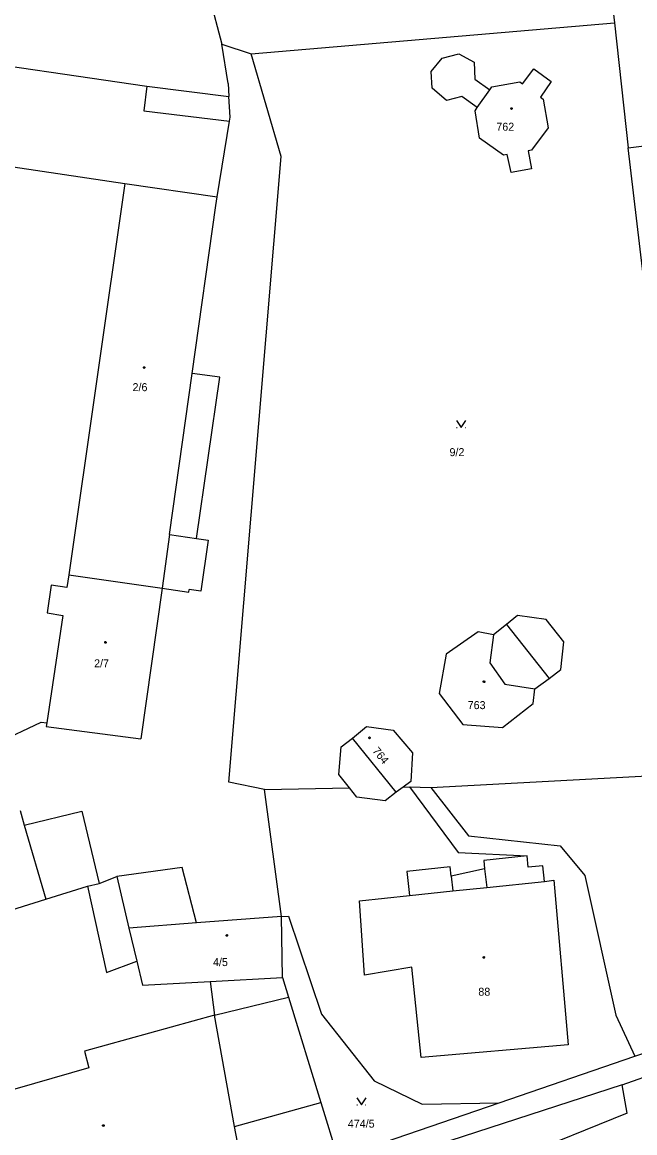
# Model space of a CAD drawing. Extents: x -757994 to -755874, y -1047691 to -1046119.
# Drawn here: x -757091.1 to -757026.1, y -1047017.6 to -1046899.6 of the extents above; entities that cross this region are included whole.
import ezdxf

# ---------------------------------------------------------------- set-up
doc = ezdxf.new("R2010")
doc.units = 0
doc.layers.add('katastrální mapa', color=7, linetype='Continuous')

msp = doc.modelspace()

# ---------------------------------------------------------------- linework, layer by layer
at = {"layer": 'katastrální mapa'}
for p, q in [((-757106.39, -1046761.45), (-757069.95, -1046901.95)), ((-757029.1, -1046892.25), (-757028.28, -1046899.7)), ((-757066.83, -1046902.98), (-757028.28, -1046899.7)), ((-757028.28, -1046899.7), (-757026.81, -1046912.96)), ((-757069.27, -1046906.15), (-757069.95, -1046901.95)), ((-757069.95, -1046901.95), (-757066.83, -1046902.98)), ((-757063.66, -1046913.87), (-757066.83, -1046902.98)), ((-757047.71, -1046904.85), (-757046.55, -1046903.45)), ((-757046.55, -1046903.45), (-757044.78, -1046902.98)), ((-757044.78, -1046902.98), (-757043.17, -1046903.86)), ((-757043.17, -1046903.86), (-757043.1, -1046905.67)), ((-757047.61, -1046906.62), (-757047.71, -1046904.85)), ((-757038.03, -1046906.16), (-757036.83, -1046904.59)), ((-757036.83, -1046904.59), (-757034.99, -1046905.92)), ((-757069.27, -1046906.15), (-757069.19, -1046907.51)), ((-757043.1, -1046905.67), (-757041.5, -1046906.81)), ((-757041.28, -1046906.5), (-757038.31, -1046905.94)), ((-757038.31, -1046905.94), (-757038.03, -1046906.16)), ((-757034.99, -1046905.92), (-757036.13, -1046907.57)), ((-757077.9, -1046906.42), (-757069.19, -1046907.51)), ((-757046.11, -1046907.94), (-757047.61, -1046906.62)), ((-757042.83, -1046908.68), (-757041.5, -1046906.81)), ((-757041.5, -1046906.81), (-757041.28, -1046906.5)), ((-757069.05, -1046909.72), (-757069.19, -1046907.51)), ((-757044.46, -1046907.52), (-757046.11, -1046907.94)), ((-757042.83, -1046908.68), (-757044.46, -1046907.52)), ((-757036.13, -1046907.57), (-757035.83, -1046907.8)), ((-757035.83, -1046907.8), (-757035.32, -1046910.84)), ((-757069.12, -1046910.15), (-757069.05, -1046909.72)), ((-757043.07, -1046909.02), (-757042.83, -1046908.68)), ((-757042.59, -1046911.95), (-757043.07, -1046909.02)), ((-757070.43, -1046918.17), (-757069.12, -1046910.15)), ((-757035.32, -1046910.84), (-757037.09, -1046913.22)), ((-757118.49, -1046911.08), (-757080.24, -1046916.75)), ((-757040.06, -1046913.73), (-757042.59, -1046911.95)), ((-757026.81, -1046912.96), (-757011.35, -1046910.96)), ((-757037.09, -1046913.22), (-757037.43, -1046913.29)), ((-757037.43, -1046913.29), (-757037.09, -1046915.2)), ((-757021.37, -1046959.29), (-757026.81, -1046912.96)), ((-757069.19, -1046980.35), (-757063.66, -1046913.87)), ((-757039.67, -1046913.66), (-757040.06, -1046913.73)), ((-757039.25, -1046915.57), (-757039.67, -1046913.66)), ((-757037.09, -1046915.2), (-757039.25, -1046915.57)), ((-757080.24, -1046916.75), (-757086.19, -1046958.3)), ((-757080.24, -1046916.75), (-757070.43, -1046918.17)), ((-757073.09, -1046936.92), (-757070.58, -1046919.09)), ((-757070.58, -1046919.09), (-757070.43, -1046918.17)), ((-757075.49, -1046954.04), (-757073.09, -1046936.92)), ((-757045.02, -1046942.67), (-757044.97, -1046942.67)), ((-757044.11, -1046942.67), (-757044.07, -1046942.67)), ((-757075.49, -1046954.04), (-757076.29, -1046959.72)), ((-757075.49, -1046954.04), (-757072.63, -1046954.45)), ((-757086.19, -1046958.3), (-757076.29, -1046959.72)), ((-757076.29, -1046959.72), (-757078.54, -1046975.73)), ((-757038.57, -1046962.65), (-757039.72, -1046963.58)), ((-757035.53, -1046963.06), (-757038.57, -1046962.65)), ((-757039.72, -1046963.58), (-757041.12, -1046964.68)), ((-757039.72, -1046963.58), (-757035.22, -1046969.32)), ((-757033.64, -1046965.45), (-757035.53, -1046963.06)), ((-757042.74, -1046964.38), (-757046.14, -1046966.76)), ((-757041.12, -1046964.68), (-757042.74, -1046964.38)), ((-757041.12, -1046964.68), (-757041.51, -1046967.67)), ((-757033.97, -1046968.38), (-757033.64, -1046965.45)), ((-757046.14, -1046966.76), (-757046.89, -1046970.91)), ((-757041.51, -1046967.67), (-757039.9, -1046969.92)), ((-757035.22, -1046969.32), (-757033.97, -1046968.38)), ((-757039.9, -1046969.92), (-757036.71, -1046970.44)), ((-757036.71, -1046970.44), (-757035.22, -1046969.32)), ((-757046.89, -1046970.91), (-757044.36, -1046974.21)), ((-757036.91, -1046971.99), (-757036.71, -1046970.44)), ((-757040.16, -1046974.52), (-757036.91, -1046971.99)), ((-757095.69, -1046977.06), (-757089.11, -1046973.95)), ((-757089.11, -1046973.95), (-757088.52, -1046974.03)), ((-757056.06, -1046975.68), (-757054.58, -1046974.43)), ((-757054.58, -1046974.43), (-757051.75, -1046974.81)), ((-757044.36, -1046974.21), (-757040.16, -1046974.52)), ((-757057.28, -1046976.57), (-757056.06, -1046975.68)), ((-757051.44, -1046981.39), (-757056.06, -1046975.68)), ((-757051.75, -1046974.81), (-757049.7, -1046977.23)), ((-757057.54, -1046979.54), (-757057.28, -1046976.57)), ((-757049.7, -1046977.23), (-757049.87, -1046980.28)), ((-757065.4, -1046981.1), (-757069.19, -1046980.35)), ((-757056.4, -1046980.95), (-757057.54, -1046979.54)), ((-757049.87, -1046980.28), (-757050.7, -1046980.86)), ((-757047.76, -1046980.89), (-757019.1, -1046979.37)), ((-757065.4, -1046981.1), (-757056.4, -1046980.95)), ((-757063.6, -1046994.6), (-757065.4, -1046981.1)), ((-757055.62, -1046981.92), (-757056.4, -1046980.95)), ((-757051.44, -1046981.39), (-757052.61, -1046982.31)), ((-757050.7, -1046980.86), (-757051.44, -1046981.39)), ((-757050.7, -1046980.86), (-757050.04, -1046980.85)), ((-757050.04, -1046980.85), (-757047.76, -1046980.89)), ((-757050.04, -1046980.85), (-757044.86, -1046987.82)), ((-757047.76, -1046980.89), (-757043.76, -1046986.04)), ((-757052.61, -1046982.31), (-757055.62, -1046981.92)), ((-757091.35, -1046983.35), (-757090.91, -1046984.9)), ((-757090.91, -1046984.9), (-757084.79, -1046983.4)), ((-757084.79, -1046983.4), (-757082.97, -1046991.11)), ((-757090.91, -1046984.9), (-757088.61, -1046992.76)), ((-757043.76, -1046986.04), (-757034.05, -1046987.1)), ((-757034.05, -1046987.1), (-757031.43, -1046990.26)), ((-757044.86, -1046987.82), (-757037.55, -1046988.16)), ((-757037.55, -1046988.16), (-757042.15, -1046988.65)), ((-757042.15, -1046988.65), (-757042.05, -1046989.55)), ((-757037.42, -1046989.38), (-757037.55, -1046988.16)), ((-757074.15, -1046989.4), (-757081.09, -1046990.37)), ((-757072.63, -1046995.29), (-757074.15, -1046989.4)), ((-757045.71, -1046989.33), (-757050.32, -1046989.84)), ((-757050.32, -1046989.84), (-757050.04, -1046992.38)), ((-757045.6, -1046990.33), (-757045.71, -1046989.33)), ((-757042.05, -1046989.55), (-757045.6, -1046990.33)), ((-757042.05, -1046989.55), (-757041.81, -1046991.51)), ((-757035.87, -1046989.22), (-757037.42, -1046989.38)), ((-757035.7, -1046990.87), (-757035.87, -1046989.22)), ((-757084.2, -1046991.37), (-757082.97, -1046991.11)), ((-757082.97, -1046991.11), (-757081.09, -1046990.37)), ((-757081.09, -1046990.37), (-757079.8, -1046995.84)), ((-757045.6, -1046990.33), (-757045.44, -1046991.89)), ((-757041.81, -1046991.51), (-757035.7, -1046990.87)), ((-757035.7, -1046990.87), (-757034.69, -1046990.76)), ((-757034.69, -1046990.76), (-757033.18, -1047008.22)), ((-757031.43, -1046990.26), (-757028.12, -1047005.1)), ((-757088.61, -1046992.76), (-757084.2, -1046991.37)), ((-757084.2, -1046991.37), (-757082.17, -1047000.56)), ((-757050.04, -1046992.38), (-757045.44, -1046991.89)), ((-757045.44, -1046991.89), (-757041.81, -1046991.51)), ((-757093.46, -1046994.28), (-757088.61, -1046992.76)), ((-757055.32, -1046992.93), (-757050.04, -1046992.38)), ((-757054.8, -1047000.85), (-757055.32, -1046992.93)), ((-757063.6, -1046994.6), (-757072.63, -1046995.29)), ((-757063.6, -1046994.6), (-757062.87, -1046994.56)), ((-757063.51, -1047001.09), (-757063.6, -1046994.6)), ((-757062.87, -1046994.56), (-757059.36, -1047004.99)), ((-757072.63, -1046995.29), (-757079.8, -1046995.84)), ((-757079.8, -1046995.84), (-757078.97, -1046999.34)), ((-757082.17, -1047000.56), (-757078.97, -1046999.34)), ((-757078.97, -1046999.34), (-757078.37, -1047001.9)), ((-757049.78, -1046999.97), (-757054.8, -1047000.85)), ((-757048.8, -1047009.59), (-757049.78, -1046999.97)), ((-757078.37, -1047001.9), (-757071.2, -1047001.51)), ((-757071.2, -1047001.51), (-757063.51, -1047001.09)), ((-757071.2, -1047001.51), (-757070.71, -1047005.1)), ((-757063.51, -1047001.09), (-757062.87, -1047003.16)), ((-757070.71, -1047005.1), (-757062.87, -1047003.16)), ((-757062.87, -1047003.16), (-757059.42, -1047014.37)), ((-757070.71, -1047005.1), (-757084.51, -1047008.92)), ((-757068.6, -1047016.9), (-757070.71, -1047005.1)), ((-757059.36, -1047004.99), (-757053.77, -1047012.06)), ((-757028.12, -1047005.1), (-757026.12, -1047009.45)), ((-757026.12, -1047009.45), (-757016.09, -1047006.09)), ((-757033.18, -1047008.22), (-757048.8, -1047009.59)), ((-757027.44, -1047012.49), (-757015.96, -1047008.38)), ((-757084.51, -1047008.92), (-757084.07, -1047010.68)), ((-757040.5, -1047014.38), (-757026.12, -1047009.45)), ((-757084.07, -1047010.68), (-757095.3, -1047013.92)), ((-757053.77, -1047012.06), (-757048.69, -1047014.55)), ((-757027.44, -1047012.49), (-757056.98, -1047022.06)), ((-757026.91, -1047015.49), (-757027.44, -1047012.49)), ((-757068.6, -1047016.9), (-757059.42, -1047014.37)), ((-757059.42, -1047014.37), (-757057.61, -1047020.25)), ((-757057.61, -1047020.25), (-757040.5, -1047014.38)), ((-757055.6, -1047014.6), (-757055.55, -1047014.6)), ((-757054.71, -1047014.6), (-757054.66, -1047014.6)), ((-757048.69, -1047014.55), (-757040.5, -1047014.38)), ((-757026.91, -1047015.49), (-757061.47, -1047029.42)), ((-757067.5, -1047022.67), (-757068.6, -1047016.9))]:
    msp.add_line(p, q, dxfattribs=at)
for points in [[(-757118.49, -1046911.08), (-757117, -1046900.56), (-757103.42, -1046902.66), (-757103.03, -1046900.08), (-757099.78, -1046900.53), (-757100.18, -1046903.15), (-757077.9, -1046906.42)], [(-757077.9, -1046906.42), (-757078.23, -1046909.03), (-757069.12, -1046910.15)], [(-757072.63, -1046954.45), (-757070.15, -1046937.32), (-757073.09, -1046936.92)], [(-757045.04, -1046941.92), (-757044.54, -1046942.67), (-757044.04, -1046941.92)], [(-757072.63, -1046954.45), (-757071.38, -1046954.63), (-757072.17, -1046960.04), (-757073.41, -1046959.86)], [(-757086.19, -1046958.3), (-757086.38, -1046959.68), (-757088.07, -1046959.43), (-757088.49, -1046962.37), (-757086.82, -1046962.62), (-757088.52, -1046974.03)], [(-757076.29, -1046959.72), (-757073.45, -1046960.15), (-757073.41, -1046959.86)], [(-757088.52, -1046974.03), (-757088.58, -1046974.44), (-757078.54, -1046975.73)], [(-757055.63, -1047013.85), (-757055.13, -1047014.6), (-757054.63, -1047013.85)]]:
    msp.add_lwpolyline(points, dxfattribs=at)
for points in [[(-757039.21, -1046908.71), (-757039.16, -1046908.72), (-757039.14, -1046908.76), (-757039.12, -1046908.79), (-757039.14, -1046908.84), (-757039.18, -1046908.87), (-757039.21, -1046908.88), (-757039.25, -1046908.86), (-757039.28, -1046908.83), (-757039.29, -1046908.79), (-757039.28, -1046908.75), (-757039.24, -1046908.71)], [(-757078.19, -1046936.22), (-757078.14, -1046936.23), (-757078.11, -1046936.27), (-757078.1, -1046936.3), (-757078.11, -1046936.35), (-757078.16, -1046936.38), (-757078.19, -1046936.39), (-757078.23, -1046936.37), (-757078.26, -1046936.34), (-757078.27, -1046936.3), (-757078.26, -1046936.26), (-757078.22, -1046936.22)], [(-757082.29, -1046965.41), (-757082.24, -1046965.42), (-757082.22, -1046965.46), (-757082.21, -1046965.49), (-757082.22, -1046965.53), (-757082.26, -1046965.57), (-757082.29, -1046965.58), (-757082.34, -1046965.56), (-757082.36, -1046965.53), (-757082.38, -1046965.49), (-757082.36, -1046965.45), (-757082.33, -1046965.41)], [(-757042.11, -1046969.58), (-757042.06, -1046969.59), (-757042.03, -1046969.63), (-757042.02, -1046969.66), (-757042.03, -1046969.71), (-757042.08, -1046969.74), (-757042.11, -1046969.75), (-757042.16, -1046969.73), (-757042.19, -1046969.7), (-757042.2, -1046969.66), (-757042.19, -1046969.62), (-757042.15, -1046969.58)], [(-757054.27, -1046975.54), (-757054.22, -1046975.55), (-757054.2, -1046975.6), (-757054.19, -1046975.63), (-757054.2, -1046975.68), (-757054.24, -1046975.71), (-757054.27, -1046975.72), (-757054.32, -1046975.7), (-757054.35, -1046975.67), (-757054.35, -1046975.63), (-757054.35, -1046975.59), (-757054.3, -1046975.55)], [(-757069.41, -1046996.53), (-757069.36, -1046996.54), (-757069.34, -1046996.59), (-757069.33, -1046996.62), (-757069.34, -1046996.67), (-757069.38, -1046996.7), (-757069.41, -1046996.71), (-757069.46, -1046996.69), (-757069.49, -1046996.66), (-757069.5, -1046996.62), (-757069.49, -1046996.58), (-757069.45, -1046996.54)], [(-757042.13, -1046998.87), (-757042.08, -1046998.88), (-757042.05, -1046998.92), (-757042.04, -1046998.95), (-757042.05, -1046998.99), (-757042.1, -1046999.03), (-757042.13, -1046999.03), (-757042.18, -1046999.02), (-757042.21, -1046998.99), (-757042.22, -1046998.95), (-757042.21, -1046998.91), (-757042.17, -1046998.87)], [(-757082.52, -1047016.73), (-757082.47, -1047016.74), (-757082.45, -1047016.78), (-757082.44, -1047016.81), (-757082.45, -1047016.86), (-757082.49, -1047016.89), (-757082.52, -1047016.9), (-757082.57, -1047016.88), (-757082.6, -1047016.85), (-757082.6, -1047016.81), (-757082.6, -1047016.77), (-757082.55, -1047016.73)]]:
    msp.add_lwpolyline(points, close=True, dxfattribs=at)

# ---------------------------------------------------------------- texts
for s, p in [('762', (-757040.81, -1046911.15)), ('2/6', (-757079.42, -1046938.81)), ('9/2', (-757045.78, -1046945.71)), ('2/7', (-757083.5, -1046968.14)), ('763', (-757043.85, -1046972.58)), ('4/5', (-757070.88, -1046999.87)), ('88', (-757042.72, -1047003.02)), ('474/5', (-757056.57, -1047017.03))]:
    msp.add_text(s, height=0.85, dxfattribs=at).set_placement(p)
msp.add_text('764', height=0.85, rotation=309.3399, dxfattribs=at).set_placement((-757054.01, -1046977.04))

doc.saveas('drawing.dxf')
